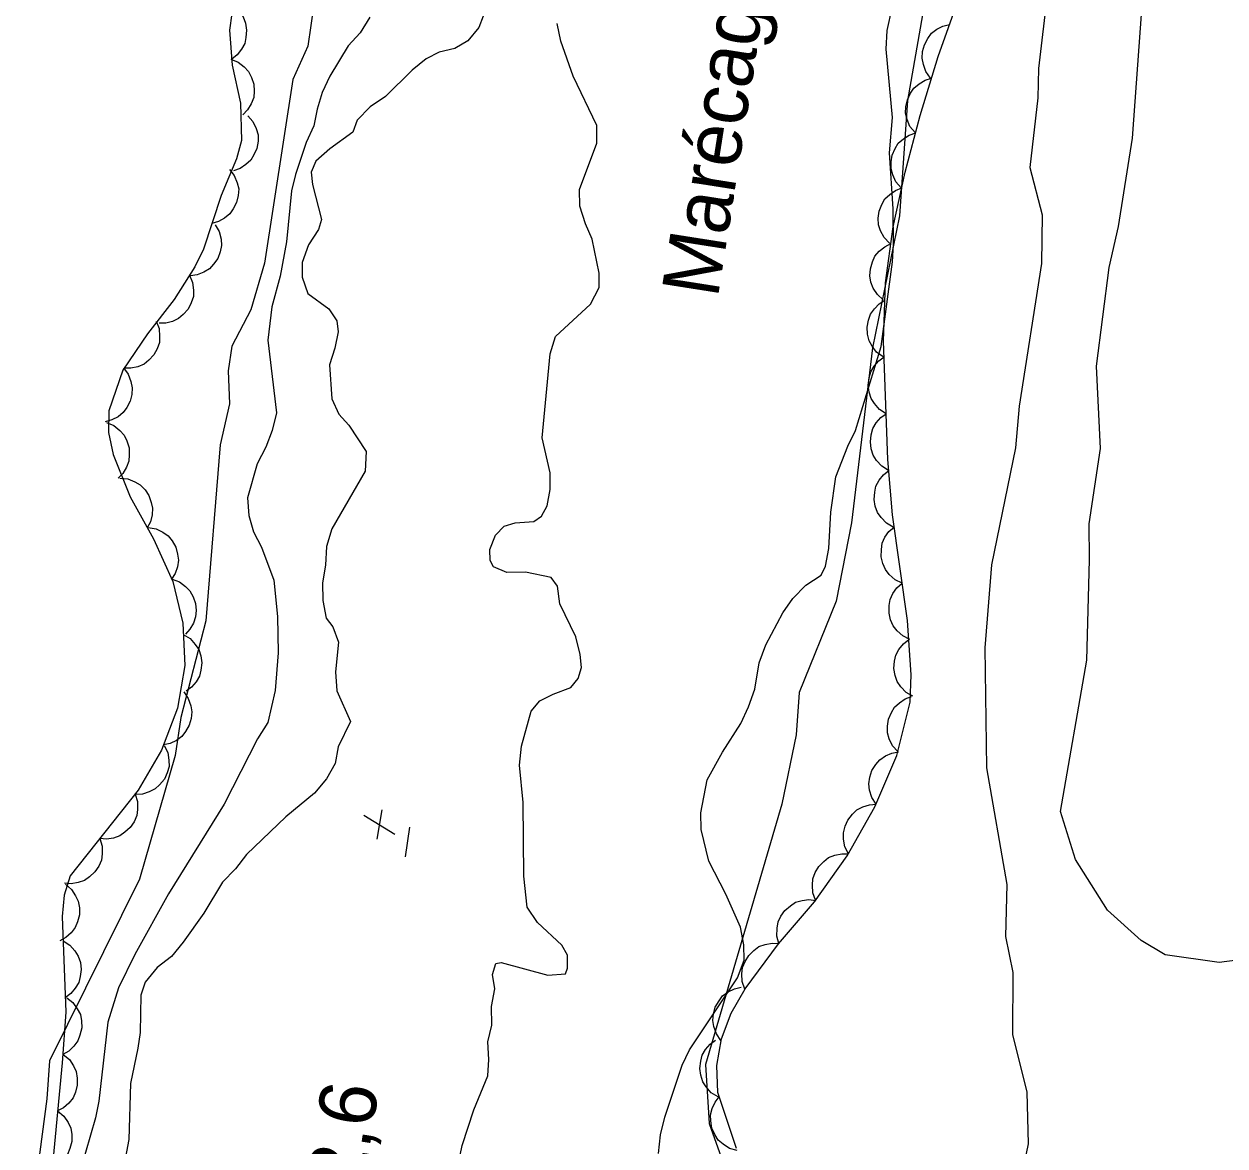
# Model space of a CAD drawing. Extents: x 282461 to 284471, y 5554090 to 5557646.
# Drawn here: x 283424.3 to 283487.6, y 5556100.6 to 5556159.8 of the extents above; entities that cross this region are included whole.
import ezdxf

# ---------------------------------------------------------------- set-up
doc = ezdxf.new("R2010")
doc.units = 0
for name, color, linetype in [('Niveau 1', 7, 'Continuous'), ('Niveau 2', 7, 'Continuous'), ('Niveau 3', 7, 'Continuous'), ('Niveau 4', 7, 'Continuous'), ('Niveau 44', 7, 'Continuous'), ('Niveau 7', 7, 'Continuous')]:
    doc.layers.add(name, color=color, linetype=linetype)

msp = doc.modelspace()

# ---------------------------------------------------------------- linework, layer by layer
at = {"layer": 'Niveau 1'}
msp.add_lwpolyline([(283490.31, 5556110.71), (283487.33, 5556110.32), (283484.48, 5556110.73), (283483.21, 5556111.49), (283481.43, 5556113.09), (283479.75, 5556115.76), (283478.95, 5556118.29), (283480.34, 5556126.28), (283480.49, 5556131.57), (283480.46, 5556133.47), (283481.07, 5556137.45), (283480.86, 5556141.78), (283481.52, 5556146.99), (283482.01, 5556149.15), (283482.75, 5556153.82), (283483.53, 5556164.48), (283484.61, 5556172.54), (283484.4, 5556174.61), (283485.77, 5556187.75), (283487.42, 5556199.5), (283487.99, 5556207.63)], dxfattribs=at)
at = {"layer": 'Niveau 2'}
for points in [[(283472.17, 5556163.16), (283470.88, 5556155.81), (283470.46, 5556149.72), (283469.05, 5556142.76), (283467.94, 5556133.52), (283467.12, 5556129.38), (283465.18, 5556124.56), (283465.01, 5556122.34), (283464.27, 5556118.68), (283460.24, 5556104.94), (283460.43, 5556101.82), (283462.12, 5556097.1)], [(283478.27, 5556161.53), (283477.8, 5556157.49), (283477.76, 5556155.95), (283477.34, 5556152.27), (283477.99, 5556149.77), (283477.95, 5556147.21), (283476.77, 5556139.68), (283476.59, 5556137.48), (283475.31, 5556131.31), (283474.96, 5556126.93), (283475.05, 5556120.59), (283476.12, 5556114.43), (283476.05, 5556111.7), (283476.45, 5556109.79), (283476.42, 5556106.52), (283477.18, 5556103.48), (283477.26, 5556100.75), (283476.53, 5556097.26)], [(283439.59, 5556160.85), (283439.27, 5556158.67), (283438.48, 5556156.92), (283436.98, 5556147.22), (283436.26, 5556144.75), (283435.26, 5556142.85), (283435.06, 5556141.54), (283435.13, 5556139.8), (283434.64, 5556137.64), (283433.89, 5556128.35), (283432.57, 5556123.25), (283432.27, 5556121.24), (283430.39, 5556114.71), (283425.64, 5556105.14), (283425.5, 5556103.12), (283424.3, 5556094.07)]]:
    msp.add_lwpolyline(points, dxfattribs=at)
at = {"layer": 'Niveau 3'}
for p, q in [((283442.93, 5556116.83), (283443.18, 5556118.37)), ((283442.22, 5556118.09), (283443.85, 5556117.09)), ((283444.41, 5556115.89), (283444.65, 5556117.47))]:
    msp.add_line(p, q, dxfattribs=at)
at = {"layer": 'Niveau 4'}
for points in [[(283448.97, 5556161.46), (283448.29, 5556159.65), (283447.71, 5556158.95), (283447.02, 5556158.54), (283446.2, 5556158.36), (283445.51, 5556158), (283444.76, 5556157.41), (283443.37, 5556156.01), (283442.56, 5556155.47), (283441.87, 5556154.77), (283441.64, 5556154.13), (283440.43, 5556153.25), (283439.68, 5556152.6), (283439.45, 5556152.02), (283439.51, 5556151.38), (283439.99, 5556149.52), (283439.82, 5556149), (283439.31, 5556148.18)], [(283447.01, 5556098.81), (283447.4, 5556100.67), (283448.02, 5556102.54), (283448.76, 5556104.34), (283448.81, 5556105.21), (283448.75, 5556106.14), (283448.97, 5556107.02), (283448.96, 5556108), (283449.13, 5556108.94), (283449.01, 5556109.69), (283449.18, 5556110.27), (283449.47, 5556110.33), (283451.92, 5556109.66), (283452.85, 5556109.72), (283452.96, 5556110.02), (283452.96, 5556110.71), (283452.66, 5556111.23), (283451.37, 5556112.44), (283450.84, 5556113.25), (283450.65, 5556114.88), (283450.62, 5556118.77), (283450.43, 5556120.74), (283450.53, 5556121.73), (283451.04, 5556123.59), (283451.5, 5556124.12), (283452.2, 5556124.48), (283453.13, 5556124.83), (283453.53, 5556125.3), (283453.7, 5556125.88), (283453.63, 5556126.58), (283453.39, 5556127.51), (283452.56, 5556129.24), (283452.44, 5556130.17), (283452.09, 5556130.63), (283450.75, 5556130.91), (283449.76, 5556130.9), (283449.06, 5556131.19), (283448.88, 5556131.53), (283448.87, 5556132.11), (283449.16, 5556132.87), (283449.62, 5556133.34), (283450.2, 5556133.52), (283451.19, 5556133.59), (283451.59, 5556133.88), (283451.88, 5556134.41), (283452.05, 5556135.28), (283452.04, 5556136.15), (283451.62, 5556138.01), (283452.04, 5556142.43), (283452.33, 5556143.36), (283454.17, 5556145.06), (283454.63, 5556145.94), (283454.63, 5556146.69), (283454.26, 5556148.49), (283453.9, 5556149.3), (283453.61, 5556150.23), (283453.6, 5556151.1), (283454.51, 5556153.55), (283454.5, 5556154.48), (283453.26, 5556157.08), (283452.6, 5556158.94), (283452.42, 5556159.87)], [(283439.31, 5556148.18), (283438.97, 5556147.25), (283438.97, 5556146.49), (283439.27, 5556145.62), (283440.38, 5556144.82), (283440.8, 5556144.18), (283440.86, 5556143.6), (283440.69, 5556142.73), (283440.41, 5556141.86), (283440.54, 5556140.06), (283440.9, 5556139.25), (283441.43, 5556138.67), (283442.34, 5556137.29)], [(283442.34, 5556137.29), (283442.29, 5556136.24), (283440.53, 5556133.2), (283440.25, 5556132.27), (283440.2, 5556131.28), (283440.04, 5556130.35), (283440.05, 5556129.42), (283440.23, 5556128.49), (283440.59, 5556128.03), (283440.89, 5556127.22), (283440.73, 5556125.65), (283440.8, 5556124.66), (283441.52, 5556123.04), (283440.87, 5556121.7), (283440.71, 5556120.83), (283440.25, 5556120.01), (283439.62, 5556119.25), (283438.11, 5556118.01), (283436.04, 5556116.02), (283435.46, 5556115.26), (283434.77, 5556114.56), (283433.79, 5556112.92), (283432.7, 5556111.4), (283432.07, 5556110.64), (283431.32, 5556110.05), (283430.68, 5556109.29), (283430.46, 5556108.59), (283430.42, 5556106.62), (283430.31, 5556105.8), (283429.92, 5556103.94), (283429.82, 5556100.98), (283429.66, 5556100.05)]]:
    msp.add_lwpolyline(points, dxfattribs=at)
at = {"layer": 'Niveau 44'}
for points in [[(283435.03, 5556160.98), (283435.39, 5556160.77), (283435.67, 5556160.48), (283435.86, 5556160.21), (283435.98, 5556159.88), (283436.04, 5556159.51), (283436, 5556159.13), (283435.94, 5556158.81), (283435.77, 5556158.51), (283435.54, 5556158.22), (283435.26, 5556157.99)], [(283460.83, 5556104.89), (283461.08, 5556106.3), (283461.59, 5556107.65), (283462.32, 5556108.94), (283464.09, 5556111.3), (283465.98, 5556113.52), (283467.71, 5556115.95), (283469.17, 5556118.54), (283470.33, 5556121.24), (283471.03, 5556124.06), (283471.09, 5556125.5), (283470.88, 5556128.36), (283470.09, 5556133.94), (283469.86, 5556136.87), (283469.63, 5556143.11), (283469.73, 5556146.19), (283470.13, 5556149.13), (283470.77, 5556152.03), (283471.56, 5556155.01), (283472.51, 5556158.13), (283473.59, 5556161.2)], [(283435.26, 5556160.4), (283435.14, 5556159.52), (283435.28, 5556157.66), (283435.71, 5556155.67), (283435.76, 5556153.69), (283435.51, 5556152.72), (283434.69, 5556150.8), (283433.76, 5556147.96), (283433.31, 5556147.03), (283432.21, 5556145.3), (283430.82, 5556143.5), (283429.51, 5556141.57), (283428.78, 5556139.43), (283428.76, 5556138.28), (283429, 5556137.12), (283429.9, 5556134.89), (283431.12, 5556132.68), (283432.14, 5556130.42), (283432.67, 5556128.23), (283432.78, 5556126), (283432.4, 5556123.75), (283431.55, 5556121.53), (283430.32, 5556119.41), (283426.73, 5556114.89), (283426.42, 5556113.88), (283426.31, 5556112.75), (283426.5, 5556107.7), (283426.32, 5556105.02), (283425.78, 5556099.45)], [(283472.11, 5556156.99), (283471.86, 5556157.33), (283471.73, 5556157.71), (283471.66, 5556158.04), (283471.68, 5556158.39), (283471.78, 5556158.74), (283471.96, 5556159.08), (283472.15, 5556159.35), (283472.43, 5556159.56), (283472.76, 5556159.73), (283473.11, 5556159.82)], [(283435.21, 5556157.99), (283435.6, 5556157.83), (283435.91, 5556157.58), (283436.14, 5556157.34), (283436.3, 5556157.02), (283436.41, 5556156.67), (283436.43, 5556156.29), (283436.41, 5556155.96), (283436.28, 5556155.63), (283436.09, 5556155.31), (283435.84, 5556155.05)], [(283471.29, 5556154.11), (283471.02, 5556154.43), (283470.87, 5556154.81), (283470.79, 5556155.13), (283470.8, 5556155.48), (283470.88, 5556155.84), (283471.05, 5556156.19), (283471.22, 5556156.46), (283471.5, 5556156.69), (283471.82, 5556156.87), (283472.16, 5556156.98)], [(283436.1, 5556155), (283436.37, 5556154.69), (283436.54, 5556154.32), (283436.64, 5556154), (283436.64, 5556153.65), (283436.58, 5556153.28), (283436.42, 5556152.93), (283436.26, 5556152.65), (283436, 5556152.42), (283435.69, 5556152.22), (283435.35, 5556152.09)], [(283470.55, 5556151.2), (283470.28, 5556151.52), (283470.11, 5556151.89), (283470.02, 5556152.2), (283470.02, 5556152.56), (283470.08, 5556152.92), (283470.24, 5556153.27), (283470.4, 5556153.55), (283470.67, 5556153.78), (283470.98, 5556153.98), (283471.32, 5556154.1)], [(283435.14, 5556152.17), (283435.39, 5556151.84), (283435.54, 5556151.46), (283435.62, 5556151.14), (283435.59, 5556150.79), (283435.51, 5556150.43), (283435.33, 5556150.09), (283435.15, 5556149.82), (283434.88, 5556149.6), (283434.55, 5556149.42), (283434.21, 5556149.32)], [(283469.94, 5556148.27), (283469.65, 5556148.57), (283469.47, 5556148.93), (283469.36, 5556149.25), (283469.35, 5556149.6), (283469.4, 5556149.96), (283469.54, 5556150.32), (283469.69, 5556150.61), (283469.95, 5556150.85), (283470.25, 5556151.06), (283470.59, 5556151.19)], [(283434.38, 5556149.25), (283434.59, 5556148.89), (283434.69, 5556148.49), (283434.72, 5556148.16), (283434.65, 5556147.82), (283434.52, 5556147.47), (283434.3, 5556147.16), (283434.08, 5556146.92), (283433.78, 5556146.74), (283433.43, 5556146.6), (283433.08, 5556146.55)], [(283469.61, 5556145.28), (283469.3, 5556145.56), (283469.08, 5556145.91), (283468.95, 5556146.21), (283468.91, 5556146.56), (283468.93, 5556146.93), (283469.04, 5556147.29), (283469.17, 5556147.59), (283469.4, 5556147.86), (283469.69, 5556148.09), (283470.01, 5556148.25)], [(283433.02, 5556146.58), (283433.19, 5556146.2), (283433.24, 5556145.79), (283433.23, 5556145.46), (283433.12, 5556145.13), (283432.95, 5556144.8), (283432.7, 5556144.52), (283432.45, 5556144.3), (283432.13, 5556144.15), (283431.77, 5556144.06), (283431.42, 5556144.05)], [(283469.6, 5556142.28), (283469.26, 5556142.52), (283469.02, 5556142.85), (283468.86, 5556143.13), (283468.78, 5556143.48), (283468.76, 5556143.85), (283468.83, 5556144.22), (283468.93, 5556144.53), (283469.14, 5556144.82), (283469.4, 5556145.08), (283469.7, 5556145.27)], [(283431.27, 5556144.16), (283431.42, 5556143.77), (283431.45, 5556143.36), (283431.44, 5556143.03), (283431.32, 5556142.7), (283431.14, 5556142.38), (283430.88, 5556142.1), (283430.63, 5556141.89), (283430.3, 5556141.76), (283429.94, 5556141.68), (283429.58, 5556141.68)], [(283429.55, 5556141.69), (283429.8, 5556141.36), (283429.94, 5556140.98), (283430.01, 5556140.65), (283429.99, 5556140.3), (283429.9, 5556139.94), (283429.72, 5556139.61), (283429.53, 5556139.34), (283429.26, 5556139.12), (283428.93, 5556138.95), (283428.58, 5556138.85)], [(283469.77, 5556139.28), (283469.42, 5556139.5), (283469.15, 5556139.81), (283468.97, 5556140.08), (283468.87, 5556140.42), (283468.82, 5556140.79), (283468.87, 5556141.17), (283468.95, 5556141.48), (283469.13, 5556141.78), (283469.37, 5556142.07), (283469.66, 5556142.28)], [(283469.88, 5556136.29), (283469.53, 5556136.51), (283469.26, 5556136.81), (283469.08, 5556137.09), (283468.98, 5556137.42), (283468.93, 5556137.79), (283468.98, 5556138.17), (283469.06, 5556138.49), (283469.24, 5556138.79), (283469.48, 5556139.07), (283469.77, 5556139.28)], [(283428.65, 5556138.81), (283429.04, 5556138.65), (283429.35, 5556138.39), (283429.58, 5556138.15), (283429.73, 5556137.84), (283429.84, 5556137.48), (283429.85, 5556137.1), (283429.83, 5556136.78), (283429.7, 5556136.45), (283429.51, 5556136.13), (283429.26, 5556135.87)], [(283470.14, 5556133.3), (283469.78, 5556133.5), (283469.5, 5556133.8), (283469.3, 5556134.07), (283469.19, 5556134.4), (283469.13, 5556134.76), (283469.16, 5556135.14), (283469.22, 5556135.46), (283469.39, 5556135.77), (283469.62, 5556136.06), (283469.91, 5556136.29)], [(283429.35, 5556135.88), (283429.77, 5556135.84), (283430.15, 5556135.69), (283430.43, 5556135.53), (283430.68, 5556135.27), (283430.88, 5556134.97), (283431.01, 5556134.6), (283431.08, 5556134.29), (283431.05, 5556133.94), (283430.97, 5556133.58), (283430.8, 5556133.26)], [(283430.85, 5556133.28), (283431.26, 5556133.21), (283431.62, 5556133.03), (283431.9, 5556132.84), (283432.12, 5556132.57), (283432.3, 5556132.24), (283432.4, 5556131.87), (283432.45, 5556131.55), (283432.39, 5556131.2), (283432.27, 5556130.85), (283432.08, 5556130.55)], [(283470.6, 5556130.33), (283470.23, 5556130.52), (283469.93, 5556130.79), (283469.72, 5556131.05), (283469.58, 5556131.37), (283469.5, 5556131.73), (283469.51, 5556132.11), (283469.55, 5556132.44), (283469.7, 5556132.76), (283469.91, 5556133.06), (283470.18, 5556133.3)], [(283432.11, 5556130.55), (283432.5, 5556130.41), (283432.82, 5556130.16), (283433.05, 5556129.93), (283433.22, 5556129.62), (283433.34, 5556129.27), (283433.37, 5556128.89), (283433.35, 5556128.56), (283433.24, 5556128.23), (283433.05, 5556127.91), (283432.81, 5556127.64)], [(283471.02, 5556127.36), (283470.65, 5556127.55), (283470.35, 5556127.82), (283470.14, 5556128.08), (283470, 5556128.4), (283469.92, 5556128.76), (283469.93, 5556129.15), (283469.97, 5556129.47), (283470.12, 5556129.79), (283470.33, 5556130.09), (283470.6, 5556130.33)], [(283432.7, 5556127.62), (283433.06, 5556127.41), (283433.33, 5556127.1), (283433.51, 5556126.83), (283433.62, 5556126.5), (283433.67, 5556126.13), (283433.62, 5556125.75), (283433.55, 5556125.43), (283433.37, 5556125.13), (283433.14, 5556124.85), (283432.85, 5556124.63)], [(283471.17, 5556124.37), (283470.81, 5556124.57), (283470.53, 5556124.87), (283470.34, 5556125.14), (283470.23, 5556125.47), (283470.17, 5556125.84), (283470.2, 5556126.22), (283470.27, 5556126.54), (283470.44, 5556126.84), (283470.67, 5556127.13), (283470.95, 5556127.36)], [(283432.73, 5556124.6), (283432.96, 5556124.26), (283433.09, 5556123.87), (283433.15, 5556123.55), (283433.11, 5556123.2), (283433.01, 5556122.84), (283432.82, 5556122.51), (283432.62, 5556122.25), (283432.34, 5556122.04), (283432, 5556121.88), (283431.65, 5556121.8)], [(283470.38, 5556121.45), (283470.1, 5556121.76), (283469.93, 5556122.12), (283469.83, 5556122.44), (283469.83, 5556122.79), (283469.88, 5556123.16), (283470.04, 5556123.51), (283470.2, 5556123.79), (283470.46, 5556124.03), (283470.77, 5556124.23), (283471.1, 5556124.36)], [(283431.69, 5556121.78), (283431.88, 5556121.4), (283431.94, 5556121), (283431.95, 5556120.67), (283431.85, 5556120.33), (283431.7, 5556120), (283431.45, 5556119.7), (283431.22, 5556119.48), (283430.9, 5556119.32), (283430.55, 5556119.21), (283430.19, 5556119.19)], [(283469.23, 5556118.68), (283469, 5556119.03), (283468.89, 5556119.42), (283468.85, 5556119.75), (283468.9, 5556120.1), (283469.01, 5556120.45), (283469.22, 5556120.77), (283469.43, 5556121.02), (283469.72, 5556121.22), (283470.06, 5556121.37), (283470.41, 5556121.43)], [(283430.16, 5556119.21), (283430.28, 5556118.81), (283430.29, 5556118.4), (283430.25, 5556118.07), (283430.11, 5556117.75), (283429.9, 5556117.44), (283429.62, 5556117.19), (283429.35, 5556117), (283429.02, 5556116.89), (283428.65, 5556116.83), (283428.29, 5556116.86)], [(283467.77, 5556116.06), (283467.59, 5556116.43), (283467.52, 5556116.83), (283467.51, 5556117.16), (283467.6, 5556117.51), (283467.75, 5556117.84), (283467.99, 5556118.14), (283468.22, 5556118.37), (283468.53, 5556118.53), (283468.89, 5556118.64), (283469.24, 5556118.67)], [(283428.29, 5556116.86), (283428.42, 5556116.46), (283428.42, 5556116.05), (283428.38, 5556115.73), (283428.24, 5556115.4), (283428.04, 5556115.1), (283427.75, 5556114.84), (283427.49, 5556114.65), (283427.15, 5556114.54), (283426.79, 5556114.48), (283426.43, 5556114.51)], [(283466.04, 5556113.61), (283465.9, 5556114), (283465.87, 5556114.41), (283465.9, 5556114.74), (283466.02, 5556115.07), (283466.21, 5556115.38), (283466.48, 5556115.65), (283466.73, 5556115.86), (283467.06, 5556115.99), (283467.42, 5556116.06), (283467.78, 5556116.05)], [(283426.48, 5556114.45), (283426.8, 5556114.18), (283427.02, 5556113.84), (283427.16, 5556113.55), (283427.22, 5556113.2), (283427.22, 5556112.83), (283427.12, 5556112.46), (283427, 5556112.16), (283426.78, 5556111.88), (283426.5, 5556111.64), (283426.18, 5556111.47)], [(283464.11, 5556111.32), (283464, 5556111.72), (283464.01, 5556112.13), (283464.06, 5556112.46), (283464.21, 5556112.77), (283464.42, 5556113.07), (283464.72, 5556113.32), (283464.99, 5556113.5), (283465.33, 5556113.6), (283465.69, 5556113.64), (283466.05, 5556113.6)], [(283426.36, 5556111.46), (283426.71, 5556111.24), (283426.98, 5556110.93), (283427.16, 5556110.66), (283427.27, 5556110.32), (283427.31, 5556109.96), (283427.26, 5556109.58), (283427.19, 5556109.26), (283427, 5556108.96), (283426.76, 5556108.68), (283426.47, 5556108.46)], [(283462.31, 5556108.92), (283462.17, 5556109.32), (283462.16, 5556109.72), (283462.19, 5556110.05), (283462.32, 5556110.38), (283462.52, 5556110.69), (283462.79, 5556110.96), (283463.05, 5556111.16), (283463.38, 5556111.27), (283463.75, 5556111.34), (283464.11, 5556111.32)], [(283461.05, 5556106.21), (283460.81, 5556106.55), (283460.68, 5556106.94), (283460.62, 5556107.26), (283460.65, 5556107.61), (283460.75, 5556107.97), (283460.95, 5556108.3), (283461.14, 5556108.56), (283461.43, 5556108.77), (283461.76, 5556108.93), (283462.11, 5556109.02)], [(283426.55, 5556108.46), (283426.88, 5556108.21), (283427.11, 5556107.87), (283427.27, 5556107.58), (283427.33, 5556107.24), (283427.34, 5556106.87), (283427.25, 5556106.49), (283427.14, 5556106.19), (283426.93, 5556105.91), (283426.66, 5556105.65), (283426.35, 5556105.47)], [(283460.9, 5556103.23), (283460.54, 5556103.45), (283460.28, 5556103.76), (283460.09, 5556104.03), (283459.99, 5556104.37), (283459.94, 5556104.73), (283459.99, 5556105.11), (283460.06, 5556105.43), (283460.24, 5556105.73), (283460.48, 5556106.01), (283460.77, 5556106.23)], [(283426.36, 5556105.47), (283426.69, 5556105.2), (283426.91, 5556104.87), (283427.05, 5556104.57), (283427.11, 5556104.22), (283427.11, 5556103.85), (283427.01, 5556103.48), (283426.89, 5556103.18), (283426.67, 5556102.9), (283426.39, 5556102.66), (283426.07, 5556102.49)], [(283461.87, 5556100.5), (283460.89, 5556103.47), (283460.83, 5556104.89)], [(283461.9, 5556100.4), (283461.5, 5556100.51), (283461.16, 5556100.73), (283460.91, 5556100.94), (283460.72, 5556101.24), (283460.57, 5556101.58), (283460.51, 5556101.96), (283460.5, 5556102.28), (283460.59, 5556102.62), (283460.74, 5556102.96), (283460.96, 5556103.24)], [(283426.07, 5556102.49), (283426.4, 5556102.22), (283426.62, 5556101.88), (283426.76, 5556101.58), (283426.82, 5556101.24), (283426.82, 5556100.87), (283426.72, 5556100.5), (283426.6, 5556100.19), (283426.38, 5556099.92), (283426.1, 5556099.67), (283425.79, 5556099.5)]]:
    msp.add_lwpolyline(points, dxfattribs=at)
at = {"layer": 'Niveau 7'}
for points in [[(283465.53, 5556130.23), (283466.34, 5556130.76), (283466.57, 5556131.23), (283466.74, 5556132.16), (283466.84, 5556134.08), (283467.11, 5556135.94), (283467.74, 5556137.57), (283468.14, 5556138.39), (283469.5, 5556142.82), (283470.1, 5556147.3), (283470.15, 5556148.23), (283470.14, 5556150.09), (283469.94, 5556153.05), (283470.1, 5556154.91), (283469.77, 5556158.52), (283469.82, 5556159.5), (283470.61, 5556163.11)], [(283442.54, 5556160.2), (283442.02, 5556159.38), (283441.39, 5556158.68), (283440.42, 5556157.09), (283440.03, 5556156.22), (283439.75, 5556155.34), (283439.58, 5556154.47), (283439.18, 5556153.59), (283438.62, 5556151.9), (283438.4, 5556151.03), (283438.14, 5556148.35), (283437.81, 5556146.54), (283437.37, 5556144.91), (283437.15, 5556143.16), (283437.61, 5556139.33), (283437.38, 5556138.4), (283437.05, 5556137.52), (283436.59, 5556136.64), (283436.09, 5556134.84), (283436.16, 5556133.91), (283436.4, 5556133.04), (283436.82, 5556132.23), (283437.48, 5556130.49), (283437.67, 5556128.58), (283437.7, 5556126.66), (283437.54, 5556124.68), (283437.16, 5556122.99), (283436.62, 5556122.13), (283434.85, 5556118.68), (283431.92, 5556113.95), (283430.15, 5556110.74), (283429.29, 5556108.99)], [(283457.76, 5556100.24), (283457.87, 5556101.23), (283458.09, 5556102.16), (283459, 5556104.9), (283459.4, 5556105.72), (283461.93, 5556109.52), (283462.27, 5556110.45), (283462.26, 5556111.26), (283462.08, 5556112.19), (283461.31, 5556113.93), (283460.42, 5556115.66), (283460, 5556117.34), (283459.99, 5556118.21), (283460.33, 5556119.96), (283461.13, 5556121.42), (283462.1, 5556122.94), (283462.5, 5556123.81), (283462.84, 5556124.75), (283463.07, 5556126.14), (283463.41, 5556127.08), (283464.32, 5556128.77), (283464.84, 5556129.53), (283465.53, 5556130.23)], [(283429.29, 5556108.99), (283428.72, 5556107.18), (283428.24, 5556103), (283428.07, 5556102.12), (283427.28, 5556099.39)]]:
    msp.add_lwpolyline(points, dxfattribs=at)

# ---------------------------------------------------------------- texts
at = {"layer": 'Niveau 3'}
msp.add_text('    2,6', height=3, rotation=81.0958, dxfattribs=at).set_placement((283441.47, 5556093.82))
at = {"layer": 'Niveau 7'}
msp.add_text('Marécage', height=3, rotation=81.0598, dxfattribs=at).set_placement((283460.88, 5556145.33))

doc.saveas('drawing.dxf')
